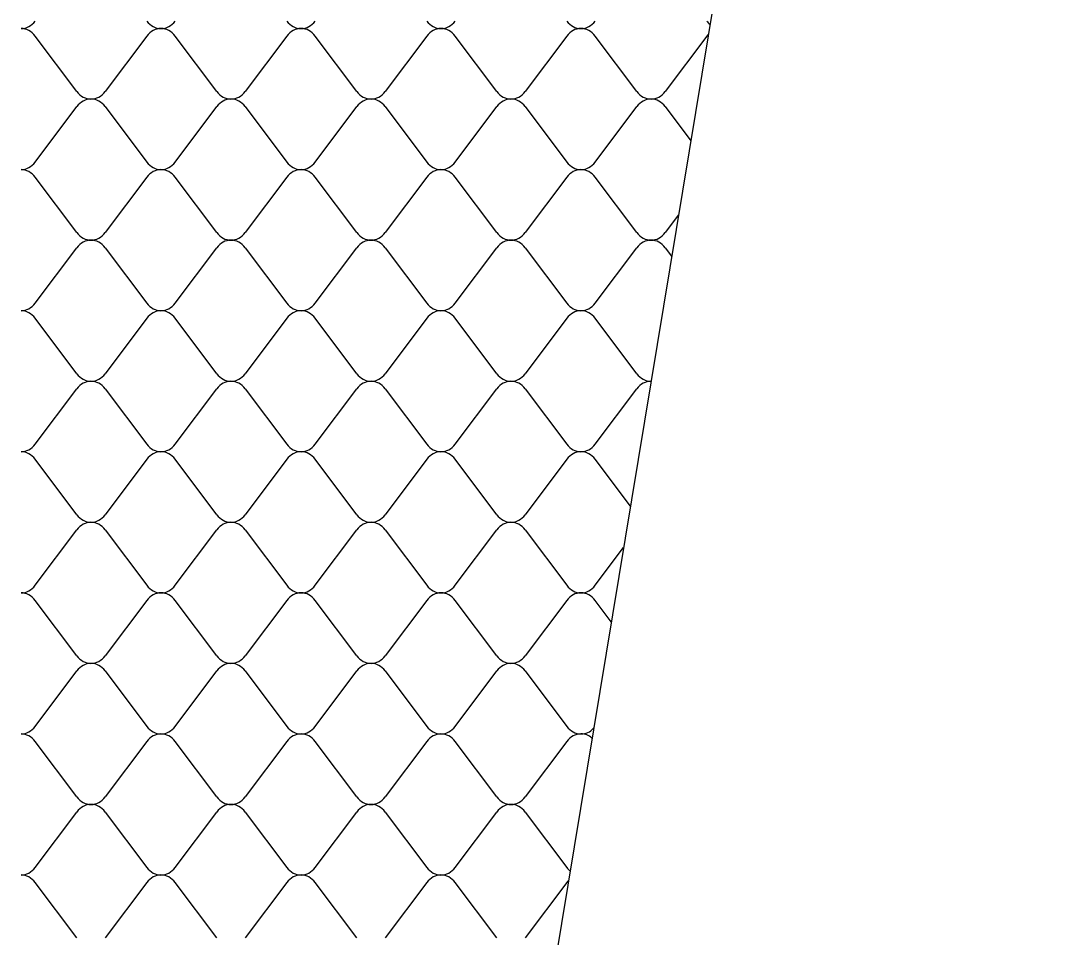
# Model space of a CAD drawing. Extents: x 638850 to 644908, y 297188 to 298900.
# Drawn here: x 640246 to 640296.6, y 297860.4 to 297904.5 of the extents above; entities that cross this region are included whole.
import ezdxf

# ---------------------------------------------------------------- set-up
doc = ezdxf.new("R2010")
doc.units = 0
doc.layers.add('3', color=7, linetype='Continuous')
doc.layers.add('5', color=7, linetype='Continuous')

msp = doc.modelspace()

# ---------------------------------------------------------------- linework, layer by layer
at = {"layer": '3'}
msp.add_line((640296.554, 298009.32), (640262.872, 297805.71), dxfattribs=at)
at = {"layer": '5'}
for p, q in [((640248.717, 297901.091), (640246.713, 297903.759)), ((640252.085, 297903.759), (640250.081, 297901.091)), ((640255.453, 297901.091), (640253.449, 297903.759)), ((640258.822, 297903.759), (640256.817, 297901.091)), ((640262.19, 297901.091), (640260.186, 297903.759)), ((640265.558, 297903.759), (640263.554, 297901.091)), ((640268.926, 297901.091), (640266.922, 297903.759)), ((640272.294, 297903.759), (640270.29, 297901.091)), ((640275.663, 297901.091), (640273.658, 297903.759)), ((640279.031, 297903.759), (640277.027, 297901.091)), ((640246.713, 297897.698), (640248.717, 297900.365)), ((640250.081, 297900.365), (640252.085, 297897.698)), ((640253.449, 297897.698), (640255.453, 297900.365)), ((640256.817, 297900.365), (640258.822, 297897.698)), ((640260.186, 297897.698), (640262.19, 297900.365)), ((640263.554, 297900.365), (640265.558, 297897.698)), ((640266.922, 297897.698), (640268.926, 297900.365)), ((640270.29, 297900.365), (640272.294, 297897.698)), ((640273.658, 297897.698), (640275.663, 297900.365)), ((640277.027, 297900.365), (640278.259, 297898.725)), ((640248.717, 297894.304), (640246.713, 297896.972)), ((640252.085, 297896.972), (640250.081, 297894.304)), ((640255.453, 297894.304), (640253.449, 297896.972)), ((640258.822, 297896.972), (640256.817, 297894.304)), ((640262.19, 297894.304), (640260.186, 297896.972)), ((640265.558, 297896.972), (640263.554, 297894.304)), ((640268.926, 297894.304), (640266.922, 297896.972)), ((640272.294, 297896.972), (640270.29, 297894.304)), ((640275.663, 297894.304), (640273.658, 297896.972)), ((640277.669, 297895.159), (640277.027, 297894.304)), ((640246.713, 297890.911), (640248.717, 297893.578)), ((640250.081, 297893.578), (640252.085, 297890.911)), ((640253.449, 297890.911), (640255.453, 297893.578)), ((640256.817, 297893.578), (640258.822, 297890.911)), ((640260.186, 297890.911), (640262.19, 297893.578)), ((640263.554, 297893.578), (640265.558, 297890.911)), ((640266.922, 297890.911), (640268.926, 297893.578)), ((640270.29, 297893.578), (640272.294, 297890.911)), ((640273.658, 297890.911), (640275.663, 297893.578)), ((640277.027, 297893.578), (640277.339, 297893.163)), ((640248.717, 297887.517), (640246.713, 297890.185)), ((640252.085, 297890.185), (640250.081, 297887.517)), ((640255.453, 297887.517), (640253.449, 297890.185)), ((640258.822, 297890.185), (640256.817, 297887.517)), ((640262.19, 297887.517), (640260.186, 297890.185)), ((640265.558, 297890.185), (640263.554, 297887.517)), ((640268.926, 297887.517), (640266.922, 297890.185)), ((640272.294, 297890.185), (640270.29, 297887.517)), ((640275.663, 297887.517), (640273.658, 297890.185)), ((640246.713, 297884.124), (640248.717, 297886.791)), ((640250.081, 297886.791), (640252.085, 297884.124)), ((640253.449, 297884.124), (640255.453, 297886.791)), ((640256.817, 297886.791), (640258.822, 297884.124)), ((640260.186, 297884.124), (640262.19, 297886.791)), ((640263.554, 297886.791), (640265.558, 297884.124)), ((640266.922, 297884.124), (640268.926, 297886.791)), ((640270.29, 297886.791), (640272.294, 297884.124)), ((640273.658, 297884.124), (640275.663, 297886.791)), ((640248.717, 297880.73), (640246.713, 297883.398)), ((640252.085, 297883.398), (640250.081, 297880.73)), ((640255.453, 297880.73), (640253.449, 297883.398)), ((640258.822, 297883.398), (640256.817, 297880.73)), ((640262.19, 297880.73), (640260.186, 297883.398)), ((640265.558, 297883.398), (640263.554, 297880.73)), ((640268.926, 297880.73), (640266.922, 297883.398)), ((640272.294, 297883.398), (640270.29, 297880.73)), ((640275.351, 297881.145), (640273.658, 297883.398)), ((640246.713, 297877.337), (640248.717, 297880.004)), ((640250.081, 297880.004), (640252.085, 297877.337)), ((640253.449, 297877.337), (640255.453, 297880.004)), ((640256.817, 297880.004), (640258.822, 297877.337)), ((640260.186, 297877.337), (640262.19, 297880.004)), ((640263.554, 297880.004), (640265.558, 297877.337)), ((640266.922, 297877.337), (640268.926, 297880.004)), ((640270.29, 297880.004), (640272.294, 297877.337)), ((640273.658, 297877.337), (640275.02, 297879.149)), ((640248.717, 297873.943), (640246.713, 297876.611)), ((640252.085, 297876.611), (640250.081, 297873.943)), ((640255.453, 297873.943), (640253.449, 297876.611)), ((640258.822, 297876.611), (640256.817, 297873.943)), ((640262.19, 297873.943), (640260.186, 297876.611)), ((640265.558, 297876.611), (640263.554, 297873.943)), ((640268.926, 297873.943), (640266.922, 297876.611)), ((640272.294, 297876.611), (640270.29, 297873.943)), ((640274.43, 297875.583), (640273.658, 297876.611)), ((640246.713, 297870.55), (640248.717, 297873.217)), ((640250.081, 297873.217), (640252.085, 297870.55)), ((640253.449, 297870.55), (640255.453, 297873.217)), ((640256.817, 297873.217), (640258.822, 297870.55)), ((640260.186, 297870.55), (640262.19, 297873.217)), ((640263.554, 297873.217), (640265.558, 297870.55)), ((640266.922, 297870.55), (640268.926, 297873.217)), ((640270.29, 297873.217), (640272.294, 297870.55)), ((640248.717, 297867.156), (640246.713, 297869.824)), ((640252.085, 297869.824), (640250.081, 297867.156)), ((640255.453, 297867.156), (640253.449, 297869.824)), ((640258.822, 297869.824), (640256.817, 297867.156)), ((640262.19, 297867.156), (640260.186, 297869.824)), ((640265.558, 297869.824), (640263.554, 297867.156)), ((640268.926, 297867.156), (640266.922, 297869.824)), ((640272.294, 297869.824), (640270.29, 297867.156)), ((640246.713, 297863.763), (640248.717, 297866.43)), ((640250.081, 297866.43), (640252.085, 297863.763)), ((640253.449, 297863.763), (640255.453, 297866.43)), ((640256.817, 297866.43), (640258.822, 297863.763)), ((640260.186, 297863.763), (640262.19, 297866.43)), ((640263.554, 297866.43), (640265.558, 297863.763)), ((640266.922, 297863.763), (640268.926, 297866.43)), ((640270.29, 297866.43), (640272.294, 297863.763)), ((640248.717, 297860.369), (640246.713, 297863.037)), ((640252.085, 297863.037), (640250.081, 297860.369)), ((640255.453, 297860.369), (640253.449, 297863.037)), ((640258.822, 297863.037), (640256.817, 297860.369)), ((640262.19, 297860.369), (640260.186, 297863.037)), ((640265.558, 297863.037), (640263.554, 297860.369)), ((640268.926, 297860.369), (640266.922, 297863.037)), ((640272.294, 297863.037), (640270.29, 297860.369))]:
    msp.add_line(p, q, dxfattribs=at)
for centre, start_param, end_param in [((640246.031, 297905.098), 3.141593, 4.032614), ((640252.767, 297905.098), 2.250571, 3.141593), ((640252.767, 297905.098), 3.141593, 4.032614), ((640259.504, 297905.098), 2.250571, 3.141593), ((640259.504, 297905.098), 3.141593, 4.032614), ((640266.24, 297905.098), 2.250571, 3.141593), ((640266.24, 297905.098), 3.141593, 4.032614), ((640272.976, 297905.098), 2.250571, 3.141593), ((640272.976, 297905.098), 3.141593, 4.032614), ((640279.713, 297905.098), 2.250571, 2.494608), ((640246.031, 297903.145), 5.392164, 6.283185), ((640252.767, 297903.145), 0, 0.891021), ((640252.767, 297903.145), 5.392164, 6.283185), ((640259.504, 297903.145), 0, 0.891021), ((640259.504, 297903.145), 5.392164, 6.283185), ((640266.24, 297903.145), 0, 0.891021), ((640266.24, 297903.145), 5.392164, 6.283185), ((640272.976, 297903.145), 0, 0.891021), ((640272.976, 297903.145), 5.392164, 6.283185), ((640279.713, 297903.145), 0.762981, 0.891021), ((640249.399, 297901.705), 2.250571, 3.141593), ((640249.399, 297901.705), 3.141593, 4.032614), ((640256.135, 297901.705), 2.250571, 3.141593), ((640256.135, 297901.705), 3.141593, 4.032614), ((640262.872, 297901.705), 2.250571, 3.141593), ((640262.872, 297901.705), 3.141593, 4.032614), ((640269.608, 297901.705), 2.250571, 3.141593), ((640269.608, 297901.705), 3.141593, 4.032614), ((640276.345, 297901.705), 2.250571, 3.141593), ((640276.345, 297901.705), 3.141593, 4.032614), ((640249.399, 297899.751), 0, 0.891021), ((640249.399, 297899.751), 5.392164, 6.283185), ((640256.135, 297899.751), 0, 0.891021), ((640256.135, 297899.751), 5.392164, 6.283185), ((640262.872, 297899.751), 0, 0.891021), ((640262.872, 297899.751), 5.392164, 6.283185), ((640269.608, 297899.751), 0, 0.891021), ((640269.608, 297899.751), 5.392164, 6.283185), ((640276.345, 297899.751), 0, 0.891021), ((640276.345, 297899.751), 5.392164, 6.283185), ((640246.031, 297898.311), 3.141593, 4.032614), ((640246.031, 297896.358), 5.392164, 6.283185), ((640252.767, 297898.311), 2.250571, 3.141593), ((640252.767, 297896.358), 0, 0.891021), ((640252.767, 297898.311), 3.141593, 4.032614), ((640252.767, 297896.358), 5.392164, 6.283185), ((640259.504, 297898.311), 2.250571, 3.141593), ((640259.504, 297896.358), 0, 0.891021), ((640259.504, 297898.311), 3.141593, 4.032614), ((640259.504, 297896.358), 5.392164, 6.283185), ((640266.24, 297898.311), 2.250571, 3.141593), ((640266.24, 297896.358), 0, 0.891021), ((640266.24, 297898.311), 3.141593, 4.032614), ((640266.24, 297896.358), 5.392164, 6.283185), ((640272.976, 297898.311), 2.250571, 3.141593), ((640272.976, 297896.358), 0, 0.891021), ((640272.976, 297898.311), 3.141593, 4.032614), ((640272.976, 297896.358), 5.392164, 6.283185), ((640249.399, 297894.918), 2.250571, 3.141593), ((640249.399, 297894.918), 3.141593, 4.032614), ((640256.135, 297894.918), 2.250571, 3.141593), ((640256.135, 297894.918), 3.141593, 4.032614), ((640262.872, 297894.918), 2.250571, 3.141593), ((640262.872, 297894.918), 3.141593, 4.032614), ((640269.608, 297894.918), 2.250571, 3.141593), ((640269.608, 297894.918), 3.141593, 4.032614), ((640276.345, 297894.918), 2.250571, 3.141593), ((640276.345, 297894.918), 3.141593, 4.032614), ((640249.399, 297892.964), 0, 0.891021), ((640249.399, 297892.964), 5.392164, 6.283185), ((640256.135, 297892.964), 0, 0.891021), ((640256.135, 297892.964), 5.392164, 6.283185), ((640262.872, 297892.964), 0, 0.891021), ((640262.872, 297892.964), 5.392164, 6.283185), ((640269.608, 297892.964), 0, 0.891021), ((640269.608, 297892.964), 5.392164, 6.283185), ((640276.345, 297892.964), 0, 0.891021), ((640276.345, 297892.964), 5.392164, 6.283185), ((640246.031, 297891.524), 3.141593, 4.032614), ((640252.767, 297891.524), 2.250571, 3.141593), ((640252.767, 297891.524), 3.141593, 4.032614), ((640259.504, 297891.524), 2.250571, 3.141593), ((640259.504, 297891.524), 3.141593, 4.032614), ((640266.24, 297891.524), 2.250571, 3.141593), ((640266.24, 297891.524), 3.141593, 4.032614), ((640272.976, 297891.524), 2.250571, 3.141593), ((640272.976, 297891.524), 3.141593, 4.032614), ((640246.031, 297889.571), 5.392164, 6.283185), ((640252.767, 297889.571), 0, 0.891021), ((640252.767, 297889.571), 5.392164, 6.283185), ((640259.504, 297889.571), 0, 0.891021), ((640259.504, 297889.571), 5.392164, 6.283185), ((640266.24, 297889.571), 0, 0.891021), ((640266.24, 297889.571), 5.392164, 6.283185), ((640272.976, 297889.571), 0, 0.891021), ((640272.976, 297889.571), 5.392164, 6.283185), ((640249.399, 297888.131), 2.250571, 3.141593), ((640249.399, 297886.177), 0, 0.891021), ((640249.399, 297888.131), 3.141593, 4.032614), ((640249.399, 297886.177), 5.392164, 6.283185), ((640256.135, 297888.131), 2.250571, 3.141593), ((640256.135, 297886.177), 0, 0.891021), ((640256.135, 297888.131), 3.141593, 4.032614), ((640256.135, 297886.177), 5.392164, 6.283185), ((640262.872, 297888.131), 2.250571, 3.141593), ((640262.872, 297886.177), 0, 0.891021), ((640262.872, 297888.131), 3.141593, 4.032614), ((640262.872, 297886.177), 5.392164, 6.283185), ((640269.608, 297888.131), 2.250571, 3.141593), ((640269.608, 297886.177), 0, 0.891021), ((640269.608, 297888.131), 3.141593, 4.032614), ((640269.608, 297886.177), 5.392164, 6.283185), ((640276.345, 297888.131), 2.250571, 3.141593), ((640276.345, 297886.177), 0, 0.891021), ((640246.031, 297884.737), 3.141593, 4.032614), ((640252.767, 297884.737), 2.250571, 3.141593), ((640252.767, 297884.737), 3.141593, 4.032614), ((640259.504, 297884.737), 2.250571, 3.141593), ((640259.504, 297884.737), 3.141593, 4.032614), ((640266.24, 297884.737), 2.250571, 3.141593), ((640266.24, 297884.737), 3.141593, 4.032614), ((640272.976, 297884.737), 2.250571, 3.141593), ((640272.976, 297884.737), 3.141593, 4.032614), ((640246.031, 297882.784), 5.392164, 6.283185), ((640252.767, 297882.784), 0, 0.891021), ((640252.767, 297882.784), 5.392164, 6.283185), ((640259.504, 297882.784), 0, 0.891021), ((640259.504, 297882.784), 5.392164, 6.283185), ((640266.24, 297882.784), 0, 0.891021), ((640266.24, 297882.784), 5.392164, 6.283185), ((640272.976, 297882.784), 0, 0.891021), ((640272.976, 297882.784), 5.392164, 6.283185), ((640249.399, 297881.344), 2.250571, 3.141593), ((640249.399, 297881.344), 3.141593, 4.032614), ((640256.135, 297881.344), 2.250571, 3.141593), ((640256.135, 297881.344), 3.141593, 4.032614), ((640262.872, 297881.344), 2.250571, 3.141593), ((640262.872, 297881.344), 3.141593, 4.032614), ((640269.608, 297881.344), 2.250571, 3.141593), ((640269.608, 297881.344), 3.141593, 4.032614), ((640249.399, 297879.39), 0, 0.891021), ((640249.399, 297879.39), 5.392164, 6.283185), ((640256.135, 297879.39), 0, 0.891021), ((640256.135, 297879.39), 5.392164, 6.283185), ((640262.872, 297879.39), 0, 0.891021), ((640262.872, 297879.39), 5.392164, 6.283185), ((640269.608, 297879.39), 0, 0.891021), ((640269.608, 297879.39), 5.392164, 6.283185), ((640246.031, 297877.95), 3.141593, 4.032614), ((640252.767, 297877.95), 2.250571, 3.141593), ((640252.767, 297877.95), 3.141593, 4.032614), ((640259.504, 297877.95), 2.250571, 3.141593), ((640259.504, 297877.95), 3.141593, 4.032614), ((640266.24, 297877.95), 2.250571, 3.141593), ((640266.24, 297877.95), 3.141593, 4.032614), ((640272.976, 297877.95), 2.250571, 3.141593), ((640272.976, 297877.95), 3.141593, 4.032614), ((640246.031, 297875.997), 5.392164, 6.283185), ((640252.767, 297875.997), 0, 0.891021), ((640252.767, 297875.997), 5.392164, 6.283185), ((640259.504, 297875.997), 0, 0.891021), ((640259.504, 297875.997), 5.392164, 6.283185), ((640266.24, 297875.997), 0, 0.891021), ((640266.24, 297875.997), 5.392164, 6.283185), ((640272.976, 297875.997), 0, 0.891021), ((640272.976, 297875.997), 5.392164, 6.283185), ((640249.399, 297874.557), 2.250571, 3.141593), ((640249.399, 297872.603), 0, 0.891021), ((640249.399, 297874.557), 3.141593, 4.032614), ((640249.399, 297872.603), 5.392164, 6.283185), ((640256.135, 297874.557), 2.250571, 3.141593), ((640256.135, 297872.603), 0, 0.891021), ((640256.135, 297874.557), 3.141593, 4.032614), ((640256.135, 297872.603), 5.392164, 6.283185), ((640262.872, 297874.557), 2.250571, 3.141593), ((640262.872, 297872.603), 0, 0.891021), ((640262.872, 297874.557), 3.141593, 4.032614), ((640262.872, 297872.603), 5.392164, 6.283185), ((640269.608, 297874.557), 2.250571, 3.141593), ((640269.608, 297872.603), 0, 0.891021), ((640269.608, 297874.557), 3.141593, 4.032614), ((640269.608, 297872.603), 5.392164, 6.283185), ((640246.031, 297871.163), 3.141593, 4.032614), ((640252.767, 297871.163), 2.250571, 3.141593), ((640252.767, 297871.163), 3.141593, 4.032614), ((640259.504, 297871.163), 2.250571, 3.141593), ((640259.504, 297871.163), 3.141593, 4.032614), ((640266.24, 297871.163), 2.250571, 3.141593), ((640266.24, 297871.163), 3.141593, 4.032614), ((640272.976, 297871.163), 2.250571, 3.141593), ((640246.031, 297869.21), 5.392164, 6.283185), ((640252.767, 297869.21), 0, 0.891021), ((640252.767, 297869.21), 5.392164, 6.283185), ((640259.504, 297869.21), 0, 0.891021), ((640259.504, 297869.21), 5.392164, 6.283185), ((640266.24, 297869.21), 0, 0.891021), ((640266.24, 297869.21), 5.392164, 6.283185), ((640272.976, 297869.21), 0, 0.891021), ((640272.976, 297871.163), 3.141593, 3.904453), ((640272.976, 297869.21), 5.63628, 6.283185), ((640249.399, 297867.77), 2.250571, 3.141593), ((640249.399, 297867.77), 3.141593, 4.032614), ((640256.135, 297867.77), 2.250571, 3.141593), ((640256.135, 297867.77), 3.141593, 4.032614), ((640262.872, 297867.77), 2.250571, 3.141593), ((640262.872, 297867.77), 3.141593, 4.032614), ((640269.608, 297867.77), 2.250571, 3.141593), ((640269.608, 297867.77), 3.141593, 4.032614), ((640249.399, 297865.816), 0, 0.891021), ((640249.399, 297865.816), 5.392164, 6.283185), ((640256.135, 297865.816), 0, 0.891021), ((640256.135, 297865.816), 5.392164, 6.283185), ((640262.872, 297865.816), 0, 0.891021), ((640262.872, 297865.816), 5.392164, 6.283185), ((640269.608, 297865.816), 0, 0.891021), ((640269.608, 297865.816), 5.392164, 6.283185), ((640246.031, 297864.376), 3.141593, 4.032614), ((640246.031, 297862.423), 5.392164, 6.283185), ((640252.767, 297864.376), 2.250571, 3.141593), ((640252.767, 297862.423), 0, 0.891021), ((640252.767, 297864.376), 3.141593, 4.032614), ((640252.767, 297862.423), 5.392164, 6.283185), ((640259.504, 297864.376), 2.250571, 3.141593), ((640259.504, 297862.423), 0, 0.891021), ((640259.504, 297864.376), 3.141593, 4.032614), ((640259.504, 297862.423), 5.392164, 6.283185), ((640266.24, 297864.376), 2.250571, 3.141593), ((640266.24, 297862.423), 0, 0.891021), ((640266.24, 297864.376), 3.141593, 4.032614), ((640266.24, 297862.423), 5.392164, 6.283185), ((640272.976, 297864.376), 2.250571, 2.494489), ((640272.976, 297862.423), 0.763162, 0.891021)]:
    msp.add_ellipse(centre, major_axis=(0, 0.977), ratio=0.898018, start_param=start_param, end_param=end_param, dxfattribs=at)

doc.saveas('drawing.dxf')
